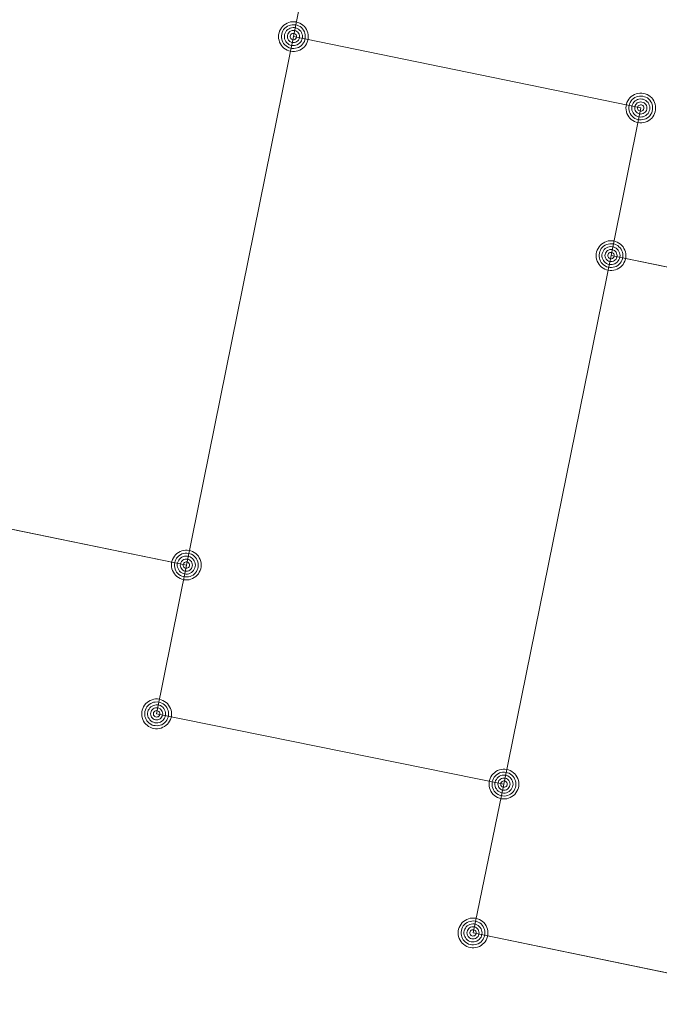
# Model space of a CAD drawing. Header units: metres. Extents: x 3425540 to 3446143, y 5432760 to 5444637.
# Tile 649 of 656: x 3444871 to 3444876, y 5435863 to 5435871. Entities that reach past the tile are written whole.
import ezdxf

# ---------------------------------------------------------------- set-up
doc = ezdxf.new("R2010")
doc.units = ezdxf.units.M
doc.layers.add('B_Bestand', color=9, linetype='Continuous', lineweight=18)
doc.layers.add('B_Flurgrenzen', color=9, linetype='Continuous', lineweight=18)

msp = doc.modelspace()

# ---------------------------------------------------------------- linework, layer by layer
at = {"layer": 'B_Bestand'}
for points in [[(3444873.1479, 5435871.0172), (3444873.3979, 5435872.2672), (3444870.4779, 5435872.8672), (3444869.5679, 5435868.4272), (3444869.3179, 5435867.1772), (3444872.2479, 5435866.5772)], [(3444875.8179, 5435869.1772), (3444876.0679, 5435870.4172), (3444873.1479, 5435871.0172), (3444872.2479, 5435866.5772), (3444871.9979, 5435865.3272), (3444874.9179, 5435864.7372)], [(3444878.7379, 5435868.5772), (3444875.8179, 5435869.1772), (3444874.9179, 5435864.7372), (3444874.6579, 5435863.4872), (3444877.5679, 5435862.8872), (3444878.4779, 5435867.3172), (3444878.7379, 5435868.5772)]]:
    msp.add_lwpolyline(points, dxfattribs=at)
at = {"layer": 'B_Flurgrenzen'}
for p, q in [((3444873.1479, 5435871.0172), (3444873.3979, 5435872.2672)), ((3444872.2479, 5435866.5772), (3444873.1479, 5435871.0172)), ((3444873.1479, 5435871.0172), (3444876.0679, 5435870.4172)), ((3444875.8179, 5435869.1772), (3444876.0679, 5435870.4172)), ((3444874.9179, 5435864.7372), (3444875.8179, 5435869.1772)), ((3444875.8179, 5435869.1772), (3444878.7379, 5435868.5772)), ((3444869.3179, 5435867.1772), (3444872.2479, 5435866.5772)), ((3444871.9979, 5435865.3272), (3444872.2479, 5435866.5772)), ((3444871.9979, 5435865.3272), (3444874.9179, 5435864.7372)), ((3444874.6579, 5435863.4872), (3444874.9179, 5435864.7372)), ((3444874.6579, 5435863.4872), (3444877.5679, 5435862.8872))]:
    msp.add_line(p, q, dxfattribs=at)
for points in [[(3444873.2729, 5435871.0172), (3444873.2719, 5435871.0332), (3444873.2689, 5435871.0482), (3444873.2639, 5435871.0632), (3444873.2569, 5435871.0772), (3444873.2489, 5435871.0912), (3444873.2399, 5435871.1032), (3444873.2279, 5435871.1132), (3444873.2149, 5435871.1222), (3444873.2009, 5435871.1302), (3444873.1859, 5435871.1362), (3444873.1719, 5435871.1402), (3444873.1559, 5435871.1422), (3444873.1399, 5435871.1422), (3444873.1239, 5435871.1402), (3444873.1099, 5435871.1362), (3444873.0949, 5435871.1302), (3444873.0809, 5435871.1222), (3444873.0679, 5435871.1132), (3444873.0559, 5435871.1032), (3444873.0469, 5435871.0912), (3444873.0389, 5435871.0772), (3444873.0319, 5435871.0632), (3444873.0269, 5435871.0482), (3444873.0239, 5435871.0332), (3444873.0229, 5435871.0172), (3444873.0239, 5435871.0012), (3444873.0269, 5435870.9862), (3444873.0319, 5435870.9712), (3444873.0389, 5435870.9572), (3444873.0469, 5435870.9432), (3444873.0559, 5435870.9312), (3444873.0679, 5435870.9212), (3444873.0809, 5435870.9122), (3444873.0949, 5435870.9042), (3444873.1099, 5435870.8982), (3444873.1239, 5435870.8942), (3444873.1399, 5435870.8922), (3444873.1559, 5435870.8922), (3444873.1719, 5435870.8942), (3444873.1859, 5435870.8982), (3444873.2009, 5435870.9042), (3444873.2149, 5435870.9122), (3444873.2279, 5435870.9212), (3444873.2399, 5435870.9312), (3444873.2489, 5435870.9432), (3444873.2569, 5435870.9572), (3444873.2639, 5435870.9712), (3444873.2689, 5435870.9862), (3444873.2719, 5435871.0012), (3444873.2729, 5435871.0172)], [(3444873.2479, 5435871.0172), (3444873.2469, 5435871.0312), (3444873.2439, 5435871.0452), (3444873.2399, 5435871.0572), (3444873.2339, 5435871.0702), (3444873.2249, 5435871.0822), (3444873.2149, 5435871.0922), (3444873.2039, 5435871.1012), (3444873.1919, 5435871.1082), (3444873.1789, 5435871.1122), (3444873.1659, 5435871.1152), (3444873.1519, 5435871.1172), (3444873.1369, 5435871.1162), (3444873.1229, 5435871.1142), (3444873.1109, 5435871.1112), (3444873.0979, 5435871.1042), (3444873.0859, 5435871.0962), (3444873.0759, 5435871.0872), (3444873.0659, 5435871.0762), (3444873.0589, 5435871.0642), (3444873.0539, 5435871.0512), (3444873.0499, 5435871.0382), (3444873.0479, 5435871.0242), (3444873.0479, 5435871.0102), (3444873.0499, 5435870.9962), (3444873.0539, 5435870.9832), (3444873.0589, 5435870.9702), (3444873.0659, 5435870.9582), (3444873.0759, 5435870.9472), (3444873.0859, 5435870.9382), (3444873.0979, 5435870.9302), (3444873.1109, 5435870.9232), (3444873.1229, 5435870.9202), (3444873.1369, 5435870.9182), (3444873.1519, 5435870.9172), (3444873.1659, 5435870.9192), (3444873.1789, 5435870.9222), (3444873.1919, 5435870.9262), (3444873.2039, 5435870.9332), (3444873.2149, 5435870.9422), (3444873.2249, 5435870.9522), (3444873.2339, 5435870.9642), (3444873.2399, 5435870.9772), (3444873.2439, 5435870.9892), (3444873.2469, 5435871.0032), (3444873.2479, 5435871.0172)], [(3444873.2239, 5435871.0172), (3444873.2229, 5435871.0292), (3444873.2199, 5435871.0412), (3444873.2149, 5435871.0522), (3444873.2089, 5435871.0622), (3444873.1999, 5435871.0722), (3444873.1909, 5435871.0792), (3444873.1799, 5435871.0862), (3444873.1689, 5435871.0902), (3444873.1569, 5435871.0922), (3444873.1449, 5435871.0932), (3444873.1329, 5435871.0912), (3444873.1209, 5435871.0882), (3444873.1109, 5435871.0832), (3444873.0999, 5435871.0762), (3444873.0909, 5435871.0672), (3444873.0839, 5435871.0572), (3444873.0779, 5435871.0472), (3444873.0739, 5435871.0352), (3444873.0719, 5435871.0232), (3444873.0719, 5435871.0112), (3444873.0739, 5435870.9992), (3444873.0779, 5435870.9872), (3444873.0839, 5435870.9772), (3444873.0909, 5435870.9672), (3444873.0999, 5435870.9582), (3444873.1099, 5435870.9512), (3444873.1209, 5435870.9462), (3444873.1329, 5435870.9432), (3444873.1449, 5435870.9412), (3444873.1569, 5435870.9422), (3444873.1689, 5435870.9442), (3444873.1799, 5435870.9482), (3444873.1909, 5435870.9552), (3444873.1999, 5435870.9622), (3444873.2089, 5435870.9722), (3444873.2149, 5435870.9822), (3444873.2199, 5435870.9932), (3444873.2229, 5435871.0052), (3444873.2239, 5435871.0172)], [(3444873.1989, 5435871.0172), (3444873.1979, 5435871.0272), (3444873.1949, 5435871.0372), (3444873.1899, 5435871.0462), (3444873.1839, 5435871.0532), (3444873.1769, 5435871.0592), (3444873.1679, 5435871.0642), (3444873.1579, 5435871.0672), (3444873.1479, 5435871.0682), (3444873.1379, 5435871.0672), (3444873.1279, 5435871.0642), (3444873.1189, 5435871.0592), (3444873.1119, 5435871.0532), (3444873.1059, 5435871.0462), (3444873.1009, 5435871.0372), (3444873.0979, 5435871.0272), (3444873.0969, 5435871.0172), (3444873.0979, 5435871.0072), (3444873.1009, 5435870.9972), (3444873.1059, 5435870.9882), (3444873.1119, 5435870.9812), (3444873.1189, 5435870.9752), (3444873.1279, 5435870.9702), (3444873.1379, 5435870.9672), (3444873.1479, 5435870.9662), (3444873.1579, 5435870.9672), (3444873.1679, 5435870.9702), (3444873.1769, 5435870.9752), (3444873.1839, 5435870.9812), (3444873.1899, 5435870.9882), (3444873.1949, 5435870.9972), (3444873.1979, 5435871.0072), (3444873.1989, 5435871.0172)], [(3444873.1749, 5435871.0172), (3444873.1739, 5435871.0242), (3444873.1709, 5435871.0312), (3444873.1659, 5435871.0372), (3444873.1599, 5435871.0412), (3444873.1529, 5435871.0432), (3444873.1459, 5435871.0442), (3444873.1389, 5435871.0422), (3444873.1319, 5435871.0392), (3444873.1269, 5435871.0342), (3444873.1229, 5435871.0282), (3444873.1209, 5435871.0212), (3444873.1209, 5435871.0132), (3444873.1229, 5435871.0062), (3444873.1269, 5435871.0002), (3444873.1319, 5435870.9952), (3444873.1389, 5435870.9922), (3444873.1459, 5435870.9902), (3444873.1529, 5435870.9912), (3444873.1599, 5435870.9932), (3444873.1659, 5435870.9972), (3444873.1709, 5435871.0032), (3444873.1739, 5435871.0102), (3444873.1749, 5435871.0172)], [(3444876.1929, 5435870.4172), (3444876.1919, 5435870.4332), (3444876.1889, 5435870.4482), (3444876.1839, 5435870.4632), (3444876.1769, 5435870.4772), (3444876.1689, 5435870.4912), (3444876.1599, 5435870.5032), (3444876.1479, 5435870.5132), (3444876.1349, 5435870.5222), (3444876.1209, 5435870.5302), (3444876.1059, 5435870.5362), (3444876.0919, 5435870.5402), (3444876.0759, 5435870.5422), (3444876.0599, 5435870.5422), (3444876.0439, 5435870.5402), (3444876.0299, 5435870.5362), (3444876.0149, 5435870.5302), (3444876.0009, 5435870.5222), (3444875.9879, 5435870.5132), (3444875.9759, 5435870.5032), (3444875.9669, 5435870.4912), (3444875.9589, 5435870.4772), (3444875.9519, 5435870.4632), (3444875.9469, 5435870.4482), (3444875.9439, 5435870.4332), (3444875.9429, 5435870.4172), (3444875.9439, 5435870.4012), (3444875.9469, 5435870.3862), (3444875.9519, 5435870.3712), (3444875.9589, 5435870.3572), (3444875.9669, 5435870.3432), (3444875.9759, 5435870.3312), (3444875.9879, 5435870.3212), (3444876.0009, 5435870.3122), (3444876.0149, 5435870.3042), (3444876.0299, 5435870.2982), (3444876.0439, 5435870.2942), (3444876.0599, 5435870.2922), (3444876.0759, 5435870.2922), (3444876.0919, 5435870.2942), (3444876.1059, 5435870.2982), (3444876.1209, 5435870.3042), (3444876.1349, 5435870.3122), (3444876.1479, 5435870.3212), (3444876.1599, 5435870.3312), (3444876.1689, 5435870.3432), (3444876.1769, 5435870.3572), (3444876.1839, 5435870.3712), (3444876.1889, 5435870.3862), (3444876.1919, 5435870.4012), (3444876.1929, 5435870.4172)], [(3444876.1679, 5435870.4172), (3444876.1669, 5435870.4312), (3444876.1639, 5435870.4452), (3444876.1599, 5435870.4572), (3444876.1539, 5435870.4702), (3444876.1449, 5435870.4822), (3444876.1349, 5435870.4922), (3444876.1239, 5435870.5012), (3444876.1119, 5435870.5082), (3444876.0989, 5435870.5122), (3444876.0859, 5435870.5152), (3444876.0719, 5435870.5172), (3444876.0569, 5435870.5162), (3444876.0429, 5435870.5142), (3444876.0309, 5435870.5112), (3444876.0179, 5435870.5042), (3444876.0059, 5435870.4962), (3444875.9959, 5435870.4872), (3444875.9859, 5435870.4762), (3444875.9789, 5435870.4642), (3444875.9739, 5435870.4512), (3444875.9699, 5435870.4382), (3444875.9679, 5435870.4242), (3444875.9679, 5435870.4102), (3444875.9699, 5435870.3962), (3444875.9739, 5435870.3832), (3444875.9789, 5435870.3702), (3444875.9859, 5435870.3582), (3444875.9959, 5435870.3472), (3444876.0059, 5435870.3382), (3444876.0179, 5435870.3302), (3444876.0309, 5435870.3232), (3444876.0429, 5435870.3202), (3444876.0569, 5435870.3182), (3444876.0719, 5435870.3172), (3444876.0859, 5435870.3192), (3444876.0989, 5435870.3222), (3444876.1119, 5435870.3262), (3444876.1239, 5435870.3332), (3444876.1349, 5435870.3422), (3444876.1449, 5435870.3522), (3444876.1539, 5435870.3642), (3444876.1599, 5435870.3772), (3444876.1639, 5435870.3892), (3444876.1669, 5435870.4032), (3444876.1679, 5435870.4172)], [(3444876.1439, 5435870.4172), (3444876.1429, 5435870.4292), (3444876.1399, 5435870.4412), (3444876.1349, 5435870.4522), (3444876.1289, 5435870.4622), (3444876.1199, 5435870.4722), (3444876.1109, 5435870.4792), (3444876.0999, 5435870.4862), (3444876.0889, 5435870.4902), (3444876.0769, 5435870.4922), (3444876.0649, 5435870.4932), (3444876.0529, 5435870.4912), (3444876.0409, 5435870.4882), (3444876.0309, 5435870.4832), (3444876.0199, 5435870.4762), (3444876.0109, 5435870.4672), (3444876.0039, 5435870.4572), (3444875.9979, 5435870.4472), (3444875.9939, 5435870.4352), (3444875.9919, 5435870.4232), (3444875.9919, 5435870.4112), (3444875.9939, 5435870.3992), (3444875.9979, 5435870.3872), (3444876.0039, 5435870.3772), (3444876.0109, 5435870.3672), (3444876.0199, 5435870.3582), (3444876.0299, 5435870.3512), (3444876.0409, 5435870.3462), (3444876.0529, 5435870.3432), (3444876.0649, 5435870.3412), (3444876.0769, 5435870.3422), (3444876.0889, 5435870.3442), (3444876.0999, 5435870.3482), (3444876.1109, 5435870.3552), (3444876.1199, 5435870.3622), (3444876.1289, 5435870.3722), (3444876.1349, 5435870.3822), (3444876.1399, 5435870.3932), (3444876.1429, 5435870.4052), (3444876.1439, 5435870.4172)], [(3444876.1189, 5435870.4172), (3444876.1179, 5435870.4272), (3444876.1149, 5435870.4372), (3444876.1099, 5435870.4462), (3444876.1039, 5435870.4532), (3444876.0969, 5435870.4592), (3444876.0879, 5435870.4642), (3444876.0779, 5435870.4672), (3444876.0679, 5435870.4682), (3444876.0579, 5435870.4672), (3444876.0479, 5435870.4642), (3444876.0389, 5435870.4592), (3444876.0319, 5435870.4532), (3444876.0259, 5435870.4462), (3444876.0209, 5435870.4372), (3444876.0179, 5435870.4272), (3444876.0169, 5435870.4172), (3444876.0179, 5435870.4072), (3444876.0209, 5435870.3972), (3444876.0259, 5435870.3882), (3444876.0319, 5435870.3812), (3444876.0389, 5435870.3752), (3444876.0479, 5435870.3702), (3444876.0579, 5435870.3672), (3444876.0679, 5435870.3662), (3444876.0779, 5435870.3672), (3444876.0879, 5435870.3702), (3444876.0969, 5435870.3752), (3444876.1039, 5435870.3812), (3444876.1099, 5435870.3882), (3444876.1149, 5435870.3972), (3444876.1179, 5435870.4072), (3444876.1189, 5435870.4172)], [(3444876.0949, 5435870.4172), (3444876.0939, 5435870.4242), (3444876.0909, 5435870.4312), (3444876.0859, 5435870.4372), (3444876.0799, 5435870.4412), (3444876.0729, 5435870.4432), (3444876.0659, 5435870.4442), (3444876.0589, 5435870.4422), (3444876.0519, 5435870.4392), (3444876.0469, 5435870.4342), (3444876.0429, 5435870.4282), (3444876.0409, 5435870.4212), (3444876.0409, 5435870.4132), (3444876.0429, 5435870.4062), (3444876.0469, 5435870.4002), (3444876.0519, 5435870.3952), (3444876.0589, 5435870.3922), (3444876.0659, 5435870.3902), (3444876.0729, 5435870.3912), (3444876.0799, 5435870.3932), (3444876.0859, 5435870.3972), (3444876.0909, 5435870.4032), (3444876.0939, 5435870.4102), (3444876.0949, 5435870.4172)], [(3444875.9429, 5435869.1772), (3444875.9419, 5435869.1932), (3444875.9389, 5435869.2082), (3444875.9339, 5435869.2232), (3444875.9269, 5435869.2372), (3444875.9189, 5435869.2512), (3444875.9099, 5435869.2632), (3444875.8979, 5435869.2732), (3444875.8849, 5435869.2822), (3444875.8709, 5435869.2902), (3444875.8559, 5435869.2962), (3444875.8419, 5435869.3002), (3444875.8259, 5435869.3022), (3444875.8099, 5435869.3022), (3444875.7939, 5435869.3002), (3444875.7799, 5435869.2962), (3444875.7649, 5435869.2902), (3444875.7509, 5435869.2822), (3444875.7379, 5435869.2732), (3444875.7259, 5435869.2632), (3444875.7169, 5435869.2512), (3444875.7089, 5435869.2372), (3444875.7019, 5435869.2232), (3444875.6969, 5435869.2082), (3444875.6939, 5435869.1932), (3444875.6929, 5435869.1772), (3444875.6939, 5435869.1612), (3444875.6969, 5435869.1462), (3444875.7019, 5435869.1312), (3444875.7089, 5435869.1172), (3444875.7169, 5435869.1032), (3444875.7259, 5435869.0912), (3444875.7379, 5435869.0812), (3444875.7509, 5435869.0722), (3444875.7649, 5435869.0642), (3444875.7799, 5435869.0582), (3444875.7939, 5435869.0542), (3444875.8099, 5435869.0522), (3444875.8259, 5435869.0522), (3444875.8419, 5435869.0542), (3444875.8559, 5435869.0582), (3444875.8709, 5435869.0642), (3444875.8849, 5435869.0722), (3444875.8979, 5435869.0812), (3444875.9099, 5435869.0912), (3444875.9189, 5435869.1032), (3444875.9269, 5435869.1172), (3444875.9339, 5435869.1312), (3444875.9389, 5435869.1462), (3444875.9419, 5435869.1612), (3444875.9429, 5435869.1772)], [(3444875.9179, 5435869.1772), (3444875.9169, 5435869.1912), (3444875.9139, 5435869.2052), (3444875.9099, 5435869.2172), (3444875.9039, 5435869.2302), (3444875.8949, 5435869.2422), (3444875.8849, 5435869.2522), (3444875.8739, 5435869.2612), (3444875.8619, 5435869.2682), (3444875.8489, 5435869.2722), (3444875.8359, 5435869.2752), (3444875.8219, 5435869.2772), (3444875.8069, 5435869.2762), (3444875.7929, 5435869.2742), (3444875.7809, 5435869.2712), (3444875.7679, 5435869.2642), (3444875.7559, 5435869.2562), (3444875.7459, 5435869.2472), (3444875.7359, 5435869.2362), (3444875.7289, 5435869.2242), (3444875.7239, 5435869.2112), (3444875.7199, 5435869.1982), (3444875.7179, 5435869.1842), (3444875.7179, 5435869.1702), (3444875.7199, 5435869.1562), (3444875.7239, 5435869.1432), (3444875.7289, 5435869.1302), (3444875.7359, 5435869.1182), (3444875.7459, 5435869.1072), (3444875.7559, 5435869.0982), (3444875.7679, 5435869.0902), (3444875.7809, 5435869.0832), (3444875.7929, 5435869.0802), (3444875.8069, 5435869.0782), (3444875.8219, 5435869.0772), (3444875.8359, 5435869.0792), (3444875.8489, 5435869.0822), (3444875.8619, 5435869.0862), (3444875.8739, 5435869.0932), (3444875.8849, 5435869.1022), (3444875.8949, 5435869.1122), (3444875.9039, 5435869.1242), (3444875.9099, 5435869.1372), (3444875.9139, 5435869.1492), (3444875.9169, 5435869.1632), (3444875.9179, 5435869.1772)], [(3444875.8939, 5435869.1772), (3444875.8929, 5435869.1892), (3444875.8899, 5435869.2012), (3444875.8849, 5435869.2122), (3444875.8789, 5435869.2222), (3444875.8699, 5435869.2322), (3444875.8609, 5435869.2392), (3444875.8499, 5435869.2462), (3444875.8389, 5435869.2502), (3444875.8269, 5435869.2522), (3444875.8149, 5435869.2532), (3444875.8029, 5435869.2512), (3444875.7909, 5435869.2482), (3444875.7809, 5435869.2432), (3444875.7699, 5435869.2362), (3444875.7609, 5435869.2272), (3444875.7539, 5435869.2172), (3444875.7479, 5435869.2072), (3444875.7439, 5435869.1952), (3444875.7419, 5435869.1832), (3444875.7419, 5435869.1712), (3444875.7439, 5435869.1592), (3444875.7479, 5435869.1472), (3444875.7539, 5435869.1372), (3444875.7609, 5435869.1272), (3444875.7699, 5435869.1182), (3444875.7799, 5435869.1112), (3444875.7909, 5435869.1062), (3444875.8029, 5435869.1032), (3444875.8149, 5435869.1012), (3444875.8269, 5435869.1022), (3444875.8389, 5435869.1042), (3444875.8499, 5435869.1082), (3444875.8609, 5435869.1152), (3444875.8699, 5435869.1222), (3444875.8789, 5435869.1322), (3444875.8849, 5435869.1422), (3444875.8899, 5435869.1532), (3444875.8929, 5435869.1652), (3444875.8939, 5435869.1772)], [(3444875.8689, 5435869.1772), (3444875.8679, 5435869.1872), (3444875.8649, 5435869.1972), (3444875.8599, 5435869.2062), (3444875.8539, 5435869.2132), (3444875.8469, 5435869.2192), (3444875.8379, 5435869.2242), (3444875.8279, 5435869.2272), (3444875.8179, 5435869.2282), (3444875.8079, 5435869.2272), (3444875.7979, 5435869.2242), (3444875.7889, 5435869.2192), (3444875.7819, 5435869.2132), (3444875.7759, 5435869.2062), (3444875.7709, 5435869.1972), (3444875.7679, 5435869.1872), (3444875.7669, 5435869.1772), (3444875.7679, 5435869.1672), (3444875.7709, 5435869.1572), (3444875.7759, 5435869.1482), (3444875.7819, 5435869.1412), (3444875.7889, 5435869.1352), (3444875.7979, 5435869.1302), (3444875.8079, 5435869.1272), (3444875.8179, 5435869.1262), (3444875.8279, 5435869.1272), (3444875.8379, 5435869.1302), (3444875.8469, 5435869.1352), (3444875.8539, 5435869.1412), (3444875.8599, 5435869.1482), (3444875.8649, 5435869.1572), (3444875.8679, 5435869.1672), (3444875.8689, 5435869.1772)], [(3444875.8449, 5435869.1772), (3444875.8439, 5435869.1842), (3444875.8409, 5435869.1912), (3444875.8359, 5435869.1972), (3444875.8299, 5435869.2012), (3444875.8229, 5435869.2032), (3444875.8159, 5435869.2042), (3444875.8089, 5435869.2022), (3444875.8019, 5435869.1992), (3444875.7969, 5435869.1942), (3444875.7929, 5435869.1882), (3444875.7909, 5435869.1812), (3444875.7909, 5435869.1732), (3444875.7929, 5435869.1662), (3444875.7969, 5435869.1602), (3444875.8019, 5435869.1552), (3444875.8089, 5435869.1522), (3444875.8159, 5435869.1502), (3444875.8229, 5435869.1512), (3444875.8299, 5435869.1532), (3444875.8359, 5435869.1572), (3444875.8409, 5435869.1632), (3444875.8439, 5435869.1702), (3444875.8449, 5435869.1772)], [(3444872.3729, 5435866.5772), (3444872.3719, 5435866.5932), (3444872.3689, 5435866.6082), (3444872.3639, 5435866.6232), (3444872.3569, 5435866.6372), (3444872.3489, 5435866.6512), (3444872.3399, 5435866.6632), (3444872.3279, 5435866.6732), (3444872.3149, 5435866.6822), (3444872.3009, 5435866.6902), (3444872.2859, 5435866.6962), (3444872.2719, 5435866.7002), (3444872.2559, 5435866.7022), (3444872.2399, 5435866.7022), (3444872.2239, 5435866.7002), (3444872.2099, 5435866.6962), (3444872.1949, 5435866.6902), (3444872.1809, 5435866.6822), (3444872.1679, 5435866.6732), (3444872.1559, 5435866.6632), (3444872.1469, 5435866.6512), (3444872.1389, 5435866.6372), (3444872.1319, 5435866.6232), (3444872.1269, 5435866.6082), (3444872.1239, 5435866.5932), (3444872.1229, 5435866.5772), (3444872.1239, 5435866.5612), (3444872.1269, 5435866.5462), (3444872.1319, 5435866.5312), (3444872.1389, 5435866.5172), (3444872.1469, 5435866.5032), (3444872.1559, 5435866.4912), (3444872.1679, 5435866.4812), (3444872.1809, 5435866.4722), (3444872.1949, 5435866.4642), (3444872.2099, 5435866.4582), (3444872.2239, 5435866.4542), (3444872.2399, 5435866.4522), (3444872.2559, 5435866.4522), (3444872.2719, 5435866.4542), (3444872.2859, 5435866.4582), (3444872.3009, 5435866.4642), (3444872.3149, 5435866.4722), (3444872.3279, 5435866.4812), (3444872.3399, 5435866.4912), (3444872.3489, 5435866.5032), (3444872.3569, 5435866.5172), (3444872.3639, 5435866.5312), (3444872.3689, 5435866.5462), (3444872.3719, 5435866.5612), (3444872.3729, 5435866.5772)], [(3444872.3479, 5435866.5772), (3444872.3469, 5435866.5912), (3444872.3439, 5435866.6052), (3444872.3399, 5435866.6172), (3444872.3339, 5435866.6302), (3444872.3249, 5435866.6422), (3444872.3149, 5435866.6522), (3444872.3039, 5435866.6612), (3444872.2919, 5435866.6682), (3444872.2789, 5435866.6722), (3444872.2659, 5435866.6752), (3444872.2519, 5435866.6772), (3444872.2369, 5435866.6762), (3444872.2229, 5435866.6742), (3444872.2109, 5435866.6712), (3444872.1979, 5435866.6642), (3444872.1859, 5435866.6562), (3444872.1759, 5435866.6472), (3444872.1659, 5435866.6362), (3444872.1589, 5435866.6242), (3444872.1539, 5435866.6112), (3444872.1499, 5435866.5982), (3444872.1479, 5435866.5842), (3444872.1479, 5435866.5702), (3444872.1499, 5435866.5562), (3444872.1539, 5435866.5432), (3444872.1589, 5435866.5302), (3444872.1659, 5435866.5182), (3444872.1759, 5435866.5072), (3444872.1859, 5435866.4982), (3444872.1979, 5435866.4902), (3444872.2109, 5435866.4832), (3444872.2229, 5435866.4802), (3444872.2369, 5435866.4782), (3444872.2519, 5435866.4772), (3444872.2659, 5435866.4792), (3444872.2789, 5435866.4822), (3444872.2919, 5435866.4862), (3444872.3039, 5435866.4932), (3444872.3149, 5435866.5022), (3444872.3249, 5435866.5122), (3444872.3339, 5435866.5242), (3444872.3399, 5435866.5372), (3444872.3439, 5435866.5492), (3444872.3469, 5435866.5632), (3444872.3479, 5435866.5772)], [(3444872.3239, 5435866.5772), (3444872.3229, 5435866.5892), (3444872.3199, 5435866.6012), (3444872.3149, 5435866.6122), (3444872.3089, 5435866.6222), (3444872.2999, 5435866.6322), (3444872.2909, 5435866.6392), (3444872.2799, 5435866.6462), (3444872.2689, 5435866.6502), (3444872.2569, 5435866.6522), (3444872.2449, 5435866.6532), (3444872.2329, 5435866.6512), (3444872.2209, 5435866.6482), (3444872.2109, 5435866.6432), (3444872.1999, 5435866.6362), (3444872.1909, 5435866.6272), (3444872.1839, 5435866.6172), (3444872.1779, 5435866.6072), (3444872.1739, 5435866.5952), (3444872.1719, 5435866.5832), (3444872.1719, 5435866.5712), (3444872.1739, 5435866.5592), (3444872.1779, 5435866.5472), (3444872.1839, 5435866.5372), (3444872.1909, 5435866.5272), (3444872.1999, 5435866.5182), (3444872.2099, 5435866.5112), (3444872.2209, 5435866.5062), (3444872.2329, 5435866.5032), (3444872.2449, 5435866.5012), (3444872.2569, 5435866.5022), (3444872.2689, 5435866.5042), (3444872.2799, 5435866.5082), (3444872.2909, 5435866.5152), (3444872.2999, 5435866.5222), (3444872.3089, 5435866.5322), (3444872.3149, 5435866.5422), (3444872.3199, 5435866.5532), (3444872.3229, 5435866.5652), (3444872.3239, 5435866.5772)], [(3444872.2989, 5435866.5772), (3444872.2979, 5435866.5872), (3444872.2949, 5435866.5972), (3444872.2899, 5435866.6062), (3444872.2839, 5435866.6132), (3444872.2769, 5435866.6192), (3444872.2679, 5435866.6242), (3444872.2579, 5435866.6272), (3444872.2479, 5435866.6282), (3444872.2379, 5435866.6272), (3444872.2279, 5435866.6242), (3444872.2189, 5435866.6192), (3444872.2119, 5435866.6132), (3444872.2059, 5435866.6062), (3444872.2009, 5435866.5972), (3444872.1979, 5435866.5872), (3444872.1969, 5435866.5772), (3444872.1979, 5435866.5672), (3444872.2009, 5435866.5572), (3444872.2059, 5435866.5482), (3444872.2119, 5435866.5412), (3444872.2189, 5435866.5352), (3444872.2279, 5435866.5302), (3444872.2379, 5435866.5272), (3444872.2479, 5435866.5262), (3444872.2579, 5435866.5272), (3444872.2679, 5435866.5302), (3444872.2769, 5435866.5352), (3444872.2839, 5435866.5412), (3444872.2899, 5435866.5482), (3444872.2949, 5435866.5572), (3444872.2979, 5435866.5672), (3444872.2989, 5435866.5772)], [(3444872.2749, 5435866.5772), (3444872.2739, 5435866.5842), (3444872.2709, 5435866.5912), (3444872.2659, 5435866.5972), (3444872.2599, 5435866.6012), (3444872.2529, 5435866.6032), (3444872.2459, 5435866.6042), (3444872.2389, 5435866.6022), (3444872.2319, 5435866.5992), (3444872.2269, 5435866.5942), (3444872.2229, 5435866.5882), (3444872.2209, 5435866.5812), (3444872.2209, 5435866.5732), (3444872.2229, 5435866.5662), (3444872.2269, 5435866.5602), (3444872.2319, 5435866.5552), (3444872.2389, 5435866.5522), (3444872.2459, 5435866.5502), (3444872.2529, 5435866.5512), (3444872.2599, 5435866.5532), (3444872.2659, 5435866.5572), (3444872.2709, 5435866.5632), (3444872.2739, 5435866.5702), (3444872.2749, 5435866.5772)], [(3444872.1229, 5435865.3272), (3444872.1219, 5435865.3432), (3444872.1189, 5435865.3582), (3444872.1139, 5435865.3732), (3444872.1069, 5435865.3872), (3444872.0989, 5435865.4012), (3444872.0899, 5435865.4132), (3444872.0779, 5435865.4232), (3444872.0649, 5435865.4322), (3444872.0509, 5435865.4402), (3444872.0359, 5435865.4462), (3444872.0219, 5435865.4502), (3444872.0059, 5435865.4522), (3444871.9899, 5435865.4522), (3444871.9739, 5435865.4502), (3444871.9599, 5435865.4462), (3444871.9449, 5435865.4402), (3444871.9309, 5435865.4322), (3444871.9179, 5435865.4232), (3444871.9059, 5435865.4132), (3444871.8969, 5435865.4012), (3444871.8889, 5435865.3872), (3444871.8819, 5435865.3732), (3444871.8769, 5435865.3582), (3444871.8739, 5435865.3432), (3444871.8729, 5435865.3272), (3444871.8739, 5435865.3112), (3444871.8769, 5435865.2962), (3444871.8819, 5435865.2812), (3444871.8889, 5435865.2672), (3444871.8969, 5435865.2532), (3444871.9059, 5435865.2412), (3444871.9179, 5435865.2312), (3444871.9309, 5435865.2222), (3444871.9449, 5435865.2142), (3444871.9599, 5435865.2082), (3444871.9739, 5435865.2042), (3444871.9899, 5435865.2022), (3444872.0059, 5435865.2022), (3444872.0219, 5435865.2042), (3444872.0359, 5435865.2082), (3444872.0509, 5435865.2142), (3444872.0649, 5435865.2222), (3444872.0779, 5435865.2312), (3444872.0899, 5435865.2412), (3444872.0989, 5435865.2532), (3444872.1069, 5435865.2672), (3444872.1139, 5435865.2812), (3444872.1189, 5435865.2962), (3444872.1219, 5435865.3112), (3444872.1229, 5435865.3272)], [(3444872.0979, 5435865.3272), (3444872.0969, 5435865.3412), (3444872.0939, 5435865.3552), (3444872.0899, 5435865.3672), (3444872.0839, 5435865.3802), (3444872.0749, 5435865.3922), (3444872.0649, 5435865.4022), (3444872.0539, 5435865.4112), (3444872.0419, 5435865.4182), (3444872.0289, 5435865.4222), (3444872.0159, 5435865.4252), (3444872.0019, 5435865.4272), (3444871.9869, 5435865.4262), (3444871.9729, 5435865.4242), (3444871.9609, 5435865.4212), (3444871.9479, 5435865.4142), (3444871.9359, 5435865.4062), (3444871.9259, 5435865.3972), (3444871.9159, 5435865.3862), (3444871.9089, 5435865.3742), (3444871.9039, 5435865.3612), (3444871.8999, 5435865.3482), (3444871.8979, 5435865.3342), (3444871.8979, 5435865.3202), (3444871.8999, 5435865.3062), (3444871.9039, 5435865.2932), (3444871.9089, 5435865.2802), (3444871.9159, 5435865.2682), (3444871.9259, 5435865.2572), (3444871.9359, 5435865.2482), (3444871.9479, 5435865.2402), (3444871.9609, 5435865.2332), (3444871.9729, 5435865.2302), (3444871.9869, 5435865.2282), (3444872.0019, 5435865.2272), (3444872.0159, 5435865.2292), (3444872.0289, 5435865.2322), (3444872.0419, 5435865.2362), (3444872.0539, 5435865.2432), (3444872.0649, 5435865.2522), (3444872.0749, 5435865.2622), (3444872.0839, 5435865.2742), (3444872.0899, 5435865.2872), (3444872.0939, 5435865.2992), (3444872.0969, 5435865.3132), (3444872.0979, 5435865.3272)], [(3444872.0739, 5435865.3272), (3444872.0729, 5435865.3392), (3444872.0699, 5435865.3512), (3444872.0649, 5435865.3622), (3444872.0589, 5435865.3722), (3444872.0499, 5435865.3822), (3444872.0409, 5435865.3892), (3444872.0299, 5435865.3962), (3444872.0189, 5435865.4002), (3444872.0069, 5435865.4022), (3444871.9949, 5435865.4032), (3444871.9829, 5435865.4012), (3444871.9709, 5435865.3982), (3444871.9609, 5435865.3932), (3444871.9499, 5435865.3862), (3444871.9409, 5435865.3772), (3444871.9339, 5435865.3672), (3444871.9279, 5435865.3572), (3444871.9239, 5435865.3452), (3444871.9219, 5435865.3332), (3444871.9219, 5435865.3212), (3444871.9239, 5435865.3092), (3444871.9279, 5435865.2972), (3444871.9339, 5435865.2872), (3444871.9409, 5435865.2772), (3444871.9499, 5435865.2682), (3444871.9599, 5435865.2612), (3444871.9709, 5435865.2562), (3444871.9829, 5435865.2532), (3444871.9949, 5435865.2512), (3444872.0069, 5435865.2522), (3444872.0189, 5435865.2542), (3444872.0299, 5435865.2582), (3444872.0409, 5435865.2652), (3444872.0499, 5435865.2722), (3444872.0589, 5435865.2822), (3444872.0649, 5435865.2922), (3444872.0699, 5435865.3032), (3444872.0729, 5435865.3152), (3444872.0739, 5435865.3272)], [(3444872.0489, 5435865.3272), (3444872.0479, 5435865.3372), (3444872.0449, 5435865.3472), (3444872.0399, 5435865.3562), (3444872.0339, 5435865.3632), (3444872.0269, 5435865.3692), (3444872.0179, 5435865.3742), (3444872.0079, 5435865.3772), (3444871.9979, 5435865.3782), (3444871.9879, 5435865.3772), (3444871.9779, 5435865.3742), (3444871.9689, 5435865.3692), (3444871.9619, 5435865.3632), (3444871.9559, 5435865.3562), (3444871.9509, 5435865.3472), (3444871.9479, 5435865.3372), (3444871.9469, 5435865.3272), (3444871.9479, 5435865.3172), (3444871.9509, 5435865.3072), (3444871.9559, 5435865.2982), (3444871.9619, 5435865.2912), (3444871.9689, 5435865.2852), (3444871.9779, 5435865.2802), (3444871.9879, 5435865.2772), (3444871.9979, 5435865.2762), (3444872.0079, 5435865.2772), (3444872.0179, 5435865.2802), (3444872.0269, 5435865.2852), (3444872.0339, 5435865.2912), (3444872.0399, 5435865.2982), (3444872.0449, 5435865.3072), (3444872.0479, 5435865.3172), (3444872.0489, 5435865.3272)], [(3444872.0249, 5435865.3272), (3444872.0239, 5435865.3342), (3444872.0209, 5435865.3412), (3444872.0159, 5435865.3472), (3444872.0099, 5435865.3512), (3444872.0029, 5435865.3532), (3444871.9959, 5435865.3542), (3444871.9889, 5435865.3522), (3444871.9819, 5435865.3492), (3444871.9769, 5435865.3442), (3444871.9729, 5435865.3382), (3444871.9709, 5435865.3312), (3444871.9709, 5435865.3232), (3444871.9729, 5435865.3162), (3444871.9769, 5435865.3102), (3444871.9819, 5435865.3052), (3444871.9889, 5435865.3022), (3444871.9959, 5435865.3002), (3444872.0029, 5435865.3012), (3444872.0099, 5435865.3032), (3444872.0159, 5435865.3072), (3444872.0209, 5435865.3132), (3444872.0239, 5435865.3202), (3444872.0249, 5435865.3272)], [(3444875.0429, 5435864.7372), (3444875.0419, 5435864.7532), (3444875.0389, 5435864.7682), (3444875.0339, 5435864.7832), (3444875.0269, 5435864.7972), (3444875.0189, 5435864.8112), (3444875.0099, 5435864.8232), (3444874.9979, 5435864.8332), (3444874.9849, 5435864.8422), (3444874.9709, 5435864.8502), (3444874.9559, 5435864.8562), (3444874.9419, 5435864.8602), (3444874.9259, 5435864.8622), (3444874.9099, 5435864.8622), (3444874.8939, 5435864.8602), (3444874.8799, 5435864.8562), (3444874.8649, 5435864.8502), (3444874.8509, 5435864.8422), (3444874.8379, 5435864.8332), (3444874.8259, 5435864.8232), (3444874.8169, 5435864.8112), (3444874.8089, 5435864.7972), (3444874.8019, 5435864.7832), (3444874.7969, 5435864.7682), (3444874.7939, 5435864.7532), (3444874.7929, 5435864.7372), (3444874.7939, 5435864.7212), (3444874.7969, 5435864.7062), (3444874.8019, 5435864.6912), (3444874.8089, 5435864.6772), (3444874.8169, 5435864.6632), (3444874.8259, 5435864.6512), (3444874.8379, 5435864.6412), (3444874.8509, 5435864.6322), (3444874.8649, 5435864.6242), (3444874.8799, 5435864.6182), (3444874.8939, 5435864.6142), (3444874.9099, 5435864.6122), (3444874.9259, 5435864.6122), (3444874.9419, 5435864.6142), (3444874.9559, 5435864.6182), (3444874.9709, 5435864.6242), (3444874.9849, 5435864.6322), (3444874.9979, 5435864.6412), (3444875.0099, 5435864.6512), (3444875.0189, 5435864.6632), (3444875.0269, 5435864.6772), (3444875.0339, 5435864.6912), (3444875.0389, 5435864.7062), (3444875.0419, 5435864.7212), (3444875.0429, 5435864.7372)], [(3444875.0179, 5435864.7372), (3444875.0169, 5435864.7512), (3444875.0139, 5435864.7652), (3444875.0099, 5435864.7772), (3444875.0039, 5435864.7902), (3444874.9949, 5435864.8022), (3444874.9849, 5435864.8122), (3444874.9739, 5435864.8212), (3444874.9619, 5435864.8282), (3444874.9489, 5435864.8322), (3444874.9359, 5435864.8352), (3444874.9219, 5435864.8372), (3444874.9069, 5435864.8362), (3444874.8929, 5435864.8342), (3444874.8809, 5435864.8312), (3444874.8679, 5435864.8242), (3444874.8559, 5435864.8162), (3444874.8459, 5435864.8072), (3444874.8359, 5435864.7962), (3444874.8289, 5435864.7842), (3444874.8239, 5435864.7712), (3444874.8199, 5435864.7582), (3444874.8179, 5435864.7442), (3444874.8179, 5435864.7302), (3444874.8199, 5435864.7162), (3444874.8239, 5435864.7032), (3444874.8289, 5435864.6902), (3444874.8359, 5435864.6782), (3444874.8459, 5435864.6672), (3444874.8559, 5435864.6582), (3444874.8679, 5435864.6502), (3444874.8809, 5435864.6432), (3444874.8929, 5435864.6402), (3444874.9069, 5435864.6382), (3444874.9219, 5435864.6372), (3444874.9359, 5435864.6392), (3444874.9489, 5435864.6422), (3444874.9619, 5435864.6462), (3444874.9739, 5435864.6532), (3444874.9849, 5435864.6622), (3444874.9949, 5435864.6722), (3444875.0039, 5435864.6842), (3444875.0099, 5435864.6972), (3444875.0139, 5435864.7092), (3444875.0169, 5435864.7232), (3444875.0179, 5435864.7372)], [(3444874.9939, 5435864.7372), (3444874.9929, 5435864.7492), (3444874.9899, 5435864.7612), (3444874.9849, 5435864.7722), (3444874.9789, 5435864.7822), (3444874.9699, 5435864.7922), (3444874.9609, 5435864.7992), (3444874.9499, 5435864.8062), (3444874.9389, 5435864.8102), (3444874.9269, 5435864.8122), (3444874.9149, 5435864.8132), (3444874.9029, 5435864.8112), (3444874.8909, 5435864.8082), (3444874.8809, 5435864.8032), (3444874.8699, 5435864.7962), (3444874.8609, 5435864.7872), (3444874.8539, 5435864.7772), (3444874.8479, 5435864.7672), (3444874.8439, 5435864.7552), (3444874.8419, 5435864.7432), (3444874.8419, 5435864.7312), (3444874.8439, 5435864.7192), (3444874.8479, 5435864.7072), (3444874.8539, 5435864.6972), (3444874.8609, 5435864.6872), (3444874.8699, 5435864.6782), (3444874.8799, 5435864.6712), (3444874.8909, 5435864.6662), (3444874.9029, 5435864.6632), (3444874.9149, 5435864.6612), (3444874.9269, 5435864.6622), (3444874.9389, 5435864.6642), (3444874.9499, 5435864.6682), (3444874.9609, 5435864.6752), (3444874.9699, 5435864.6822), (3444874.9789, 5435864.6922), (3444874.9849, 5435864.7022), (3444874.9899, 5435864.7132), (3444874.9929, 5435864.7252), (3444874.9939, 5435864.7372)], [(3444874.9689, 5435864.7372), (3444874.9679, 5435864.7472), (3444874.9649, 5435864.7572), (3444874.9599, 5435864.7662), (3444874.9539, 5435864.7732), (3444874.9469, 5435864.7792), (3444874.9379, 5435864.7842), (3444874.9279, 5435864.7872), (3444874.9179, 5435864.7882), (3444874.9079, 5435864.7872), (3444874.8979, 5435864.7842), (3444874.8889, 5435864.7792), (3444874.8819, 5435864.7732), (3444874.8759, 5435864.7662), (3444874.8709, 5435864.7572), (3444874.8679, 5435864.7472), (3444874.8669, 5435864.7372), (3444874.8679, 5435864.7272), (3444874.8709, 5435864.7172), (3444874.8759, 5435864.7082), (3444874.8819, 5435864.7012), (3444874.8889, 5435864.6952), (3444874.8979, 5435864.6902), (3444874.9079, 5435864.6872), (3444874.9179, 5435864.6862), (3444874.9279, 5435864.6872), (3444874.9379, 5435864.6902), (3444874.9469, 5435864.6952), (3444874.9539, 5435864.7012), (3444874.9599, 5435864.7082), (3444874.9649, 5435864.7172), (3444874.9679, 5435864.7272), (3444874.9689, 5435864.7372)], [(3444874.9449, 5435864.7372), (3444874.9439, 5435864.7442), (3444874.9409, 5435864.7512), (3444874.9359, 5435864.7572), (3444874.9299, 5435864.7612), (3444874.9229, 5435864.7632), (3444874.9159, 5435864.7642), (3444874.9089, 5435864.7622), (3444874.9019, 5435864.7592), (3444874.8969, 5435864.7542), (3444874.8929, 5435864.7482), (3444874.8909, 5435864.7412), (3444874.8909, 5435864.7332), (3444874.8929, 5435864.7262), (3444874.8969, 5435864.7202), (3444874.9019, 5435864.7152), (3444874.9089, 5435864.7122), (3444874.9159, 5435864.7102), (3444874.9229, 5435864.7112), (3444874.9299, 5435864.7132), (3444874.9359, 5435864.7172), (3444874.9409, 5435864.7232), (3444874.9439, 5435864.7302), (3444874.9449, 5435864.7372)], [(3444874.7829, 5435863.4872), (3444874.7819, 5435863.5032), (3444874.7789, 5435863.5182), (3444874.7739, 5435863.5332), (3444874.7669, 5435863.5472), (3444874.7589, 5435863.5612), (3444874.7499, 5435863.5732), (3444874.7379, 5435863.5832), (3444874.7249, 5435863.5922), (3444874.7109, 5435863.6002), (3444874.6959, 5435863.6062), (3444874.6819, 5435863.6102), (3444874.6659, 5435863.6122), (3444874.6499, 5435863.6122), (3444874.6339, 5435863.6102), (3444874.6199, 5435863.6062), (3444874.6049, 5435863.6002), (3444874.5909, 5435863.5922), (3444874.5779, 5435863.5832), (3444874.5659, 5435863.5732), (3444874.5569, 5435863.5612), (3444874.5489, 5435863.5472), (3444874.5419, 5435863.5332), (3444874.5369, 5435863.5182), (3444874.5339, 5435863.5032), (3444874.5329, 5435863.4872), (3444874.5339, 5435863.4712), (3444874.5369, 5435863.4562), (3444874.5419, 5435863.4412), (3444874.5489, 5435863.4272), (3444874.5569, 5435863.4132), (3444874.5659, 5435863.4012), (3444874.5779, 5435863.3912), (3444874.5909, 5435863.3822), (3444874.6049, 5435863.3742), (3444874.6199, 5435863.3682), (3444874.6339, 5435863.3642), (3444874.6499, 5435863.3622), (3444874.6659, 5435863.3622), (3444874.6819, 5435863.3642), (3444874.6959, 5435863.3682), (3444874.7109, 5435863.3742), (3444874.7249, 5435863.3822), (3444874.7379, 5435863.3912), (3444874.7499, 5435863.4012), (3444874.7589, 5435863.4132), (3444874.7669, 5435863.4272), (3444874.7739, 5435863.4412), (3444874.7789, 5435863.4562), (3444874.7819, 5435863.4712), (3444874.7829, 5435863.4872)], [(3444874.7579, 5435863.4872), (3444874.7569, 5435863.5012), (3444874.7539, 5435863.5152), (3444874.7499, 5435863.5272), (3444874.7439, 5435863.5402), (3444874.7349, 5435863.5522), (3444874.7249, 5435863.5622), (3444874.7139, 5435863.5712), (3444874.7019, 5435863.5782), (3444874.6889, 5435863.5822), (3444874.6759, 5435863.5852), (3444874.6619, 5435863.5872), (3444874.6469, 5435863.5862), (3444874.6329, 5435863.5842), (3444874.6209, 5435863.5812), (3444874.6079, 5435863.5742), (3444874.5959, 5435863.5662), (3444874.5859, 5435863.5572), (3444874.5759, 5435863.5462), (3444874.5689, 5435863.5342), (3444874.5639, 5435863.5212), (3444874.5599, 5435863.5082), (3444874.5579, 5435863.4942), (3444874.5579, 5435863.4802), (3444874.5599, 5435863.4662), (3444874.5639, 5435863.4532), (3444874.5689, 5435863.4402), (3444874.5759, 5435863.4282), (3444874.5859, 5435863.4172), (3444874.5959, 5435863.4082), (3444874.6079, 5435863.4002), (3444874.6209, 5435863.3932), (3444874.6329, 5435863.3902), (3444874.6469, 5435863.3882), (3444874.6619, 5435863.3872), (3444874.6759, 5435863.3892), (3444874.6889, 5435863.3922), (3444874.7019, 5435863.3962), (3444874.7139, 5435863.4032), (3444874.7249, 5435863.4122), (3444874.7349, 5435863.4222), (3444874.7439, 5435863.4342), (3444874.7499, 5435863.4472), (3444874.7539, 5435863.4592), (3444874.7569, 5435863.4732), (3444874.7579, 5435863.4872)], [(3444874.7339, 5435863.4872), (3444874.7329, 5435863.4992), (3444874.7299, 5435863.5112), (3444874.7249, 5435863.5222), (3444874.7189, 5435863.5322), (3444874.7099, 5435863.5422), (3444874.7009, 5435863.5492), (3444874.6899, 5435863.5562), (3444874.6789, 5435863.5602), (3444874.6669, 5435863.5622), (3444874.6549, 5435863.5632), (3444874.6429, 5435863.5612), (3444874.6309, 5435863.5582), (3444874.6209, 5435863.5532), (3444874.6099, 5435863.5462), (3444874.6009, 5435863.5372), (3444874.5939, 5435863.5272), (3444874.5879, 5435863.5172), (3444874.5839, 5435863.5052), (3444874.5819, 5435863.4932), (3444874.5819, 5435863.4812), (3444874.5839, 5435863.4692), (3444874.5879, 5435863.4572), (3444874.5939, 5435863.4472), (3444874.6009, 5435863.4372), (3444874.6099, 5435863.4282), (3444874.6199, 5435863.4212), (3444874.6309, 5435863.4162), (3444874.6429, 5435863.4132), (3444874.6549, 5435863.4112), (3444874.6669, 5435863.4122), (3444874.6789, 5435863.4142), (3444874.6899, 5435863.4182), (3444874.7009, 5435863.4252), (3444874.7099, 5435863.4322), (3444874.7189, 5435863.4422), (3444874.7249, 5435863.4522), (3444874.7299, 5435863.4632), (3444874.7329, 5435863.4752), (3444874.7339, 5435863.4872)], [(3444874.7089, 5435863.4872), (3444874.7079, 5435863.4972), (3444874.7049, 5435863.5072), (3444874.6999, 5435863.5162), (3444874.6939, 5435863.5232), (3444874.6869, 5435863.5292), (3444874.6779, 5435863.5342), (3444874.6679, 5435863.5372), (3444874.6579, 5435863.5382), (3444874.6479, 5435863.5372), (3444874.6379, 5435863.5342), (3444874.6289, 5435863.5292), (3444874.6219, 5435863.5232), (3444874.6159, 5435863.5162), (3444874.6109, 5435863.5072), (3444874.6079, 5435863.4972), (3444874.6069, 5435863.4872), (3444874.6079, 5435863.4772), (3444874.6109, 5435863.4672), (3444874.6159, 5435863.4582), (3444874.6219, 5435863.4512), (3444874.6289, 5435863.4452), (3444874.6379, 5435863.4402), (3444874.6479, 5435863.4372), (3444874.6579, 5435863.4362), (3444874.6679, 5435863.4372), (3444874.6779, 5435863.4402), (3444874.6869, 5435863.4452), (3444874.6939, 5435863.4512), (3444874.6999, 5435863.4582), (3444874.7049, 5435863.4672), (3444874.7079, 5435863.4772), (3444874.7089, 5435863.4872)], [(3444874.6849, 5435863.4872), (3444874.6839, 5435863.4942), (3444874.6809, 5435863.5012), (3444874.6759, 5435863.5072), (3444874.6699, 5435863.5112), (3444874.6629, 5435863.5132), (3444874.6559, 5435863.5142), (3444874.6489, 5435863.5122), (3444874.6419, 5435863.5092), (3444874.6369, 5435863.5042), (3444874.6329, 5435863.4982), (3444874.6309, 5435863.4912), (3444874.6309, 5435863.4832), (3444874.6329, 5435863.4762), (3444874.6369, 5435863.4702), (3444874.6419, 5435863.4652), (3444874.6489, 5435863.4622), (3444874.6559, 5435863.4602), (3444874.6629, 5435863.4612), (3444874.6699, 5435863.4632), (3444874.6759, 5435863.4672), (3444874.6809, 5435863.4732), (3444874.6839, 5435863.4802), (3444874.6849, 5435863.4872)]]:
    msp.add_lwpolyline(points, dxfattribs=at)

doc.saveas('drawing.dxf')
